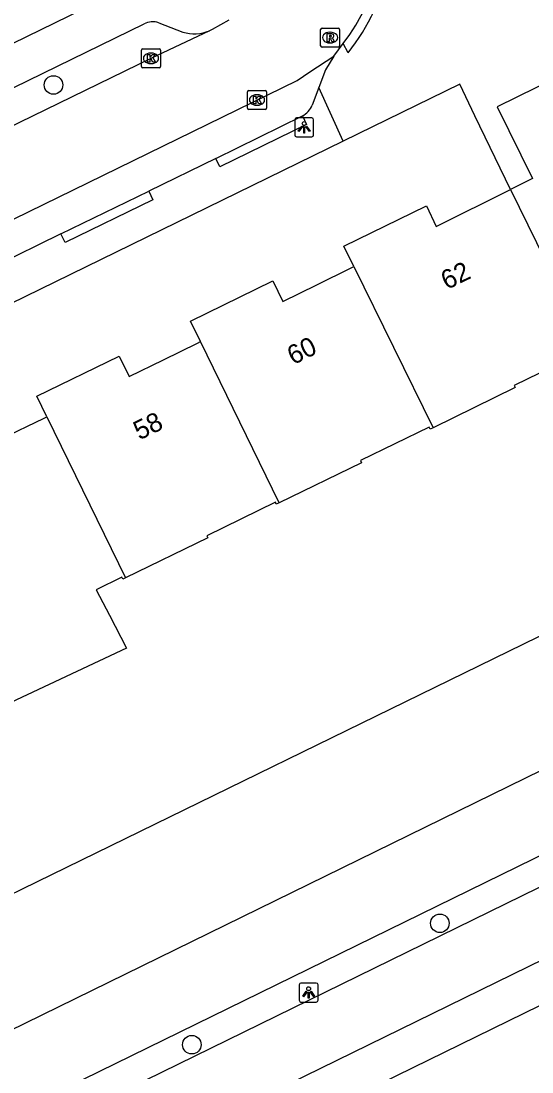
# Model space of a CAD drawing. Extents: x 160457 to 162082, y 388340 to 389736.
# Drawn here: x 160912.2 to 160939.1, y 388725.9 to 388781.3 of the extents above; entities that cross this region are included whole.
import ezdxf

# ---------------------------------------------------------------- set-up
doc = ezdxf.new("R2010")
doc.units = 0
for name, color, linetype in [('IMGEO_Boom', 7, 'Continuous'), ('IMGEO_Fietspad_gesloten', 7, 'Continuous'), ('IMGEO_Haag', 7, 'Continuous'), ('IMGEO_Kolk', 7, 'Continuous'), ('IMGEO_Lichtpunt', 7, 'Continuous'), ('IMGEO_Pand', 7, 'Continuous'), ('IMGEO_Pand_nummerreeks', 7, 'Continuous'), ('IMGEO_Rijbaan_lokaal_gesloten', 7, 'Continuous'), ('IMGEO_Rioolput', 7, 'Continuous'), ('IMGEO_Voetpad_open', 7, 'Continuous'), ('IMGEO_Waterloop', 7, 'Continuous')]:
    doc.layers.add(name, color=color, linetype=linetype)

msp = doc.modelspace()

# ---------------------------------------------------------------- linework, layer by layer
at = {"layer": 'IMGEO_Boom'}
for centre in [(160913.862, 388777.923), (160934.206, 388733.778), (160921.145, 388727.384)]:
    msp.add_circle(centre, 0.489, dxfattribs=at)
at = {"layer": 'IMGEO_Fietspad_gesloten'}
for points in [[(160825.396, 388678.948), (160825.311, 388679.157), (160830.802, 388682.457), (160968.696, 388750), (161000, 388765.333), (161001.6, 388766.116)], [(161006.396, 388764.552), (161000, 388761.421), (160976.671, 388750), (160886.716, 388705.962)]]:
    msp.add_lwpolyline(points, dxfattribs=at)
at = {"layer": 'IMGEO_Haag'}
msp.add_lwpolyline([(161000.979, 388767.447), (160965.347, 388750), (160778.313, 388658.421), (160776.807, 388656.846)], dxfattribs=at)
at = {"layer": 'IMGEO_Kolk'}
for p, q in [((160918.494, 388778.9), (160918.494, 388779.752)), ((160918.569, 388779.826), (160919.421, 388779.826)), ((160919.495, 388779.752), (160919.495, 388778.9)), ((160918.982, 388779.606), (160919.007, 388779.606)), ((160919.421, 388778.826), (160918.569, 388778.826)), ((160919.005, 388779.046), (160918.98, 388779.046)), ((160924.075, 388776.706), (160924.075, 388777.558)), ((160924.15, 388777.632), (160925.002, 388777.632)), ((160925.076, 388777.558), (160925.076, 388776.706)), ((160924.563, 388777.412), (160924.588, 388777.412)), ((160925.002, 388776.632), (160924.15, 388776.632)), ((160924.586, 388776.852), (160924.561, 388776.852))]:
    msp.add_line(p, q, dxfattribs=at)
for points in [[(160918.494, 388778.9), (160918.494, 388779.752)], [(160918.569, 388779.826), (160919.421, 388779.826)], [(160919.495, 388779.752), (160919.495, 388778.9)], [(160918.815, 388779.526), (160918.938, 388779.526), (160918.938, 388779.375), (160919.068, 388779.526), (160919.232, 388779.526), (160919.086, 388779.375), (160919.239, 388779.126), (160919.087, 388779.126), (160919.002, 388779.29), (160918.938, 388779.223), (160918.938, 388779.126), (160918.815, 388779.126), (160918.815, 388779.526)], [(160919.421, 388778.826), (160918.569, 388778.826)], [(160924.075, 388776.706), (160924.075, 388777.558)], [(160924.15, 388777.632), (160925.002, 388777.632)], [(160925.076, 388777.558), (160925.076, 388776.706)], [(160924.396, 388777.332), (160924.519, 388777.332), (160924.519, 388777.181), (160924.649, 388777.332), (160924.813, 388777.332), (160924.667, 388777.181), (160924.82, 388776.932), (160924.668, 388776.932), (160924.583, 388777.096), (160924.519, 388777.029), (160924.519, 388776.932), (160924.396, 388776.932), (160924.396, 388777.332)], [(160925.002, 388776.632), (160924.15, 388776.632)]]:
    msp.add_lwpolyline(points, dxfattribs=at)
for centre, start, end in [((160918.571, 388779.75), 91.552, 178.448), ((160918.571, 388779.75), 91.552, 178.448), ((160919.419, 388779.75), 1.552, 88.448), ((160919.419, 388779.75), 1.552, 88.448), ((160918.571, 388778.902), 181.552, 268.448), ((160918.571, 388778.902), 181.552, 268.448), ((160919.419, 388778.902), 271.552, 358.448), ((160919.419, 388778.902), 271.552, 358.448), ((160924.152, 388777.556), 91.552, 178.448), ((160924.152, 388777.556), 91.552, 178.448), ((160925, 388777.556), 1.552, 88.448), ((160925, 388777.556), 1.552, 88.448), ((160924.152, 388776.708), 181.552, 268.448), ((160924.152, 388776.708), 181.552, 268.448), ((160925, 388776.708), 271.552, 358.448), ((160925, 388776.708), 271.552, 358.448)]:
    msp.add_arc(centre, 0.0765, start, end, dxfattribs=at)
for centre, major_axis, ratio, start_param, end_param in [((160918.981, 388779.326), (-0.387, 0.002), 0.722429, 4.712389, 7.853982), ((160919.006, 388779.326), (-0.39, 0.002), 0.717154, 1.570796, 4.712389), ((160924.562, 388777.132), (-0.387, 0.002), 0.722429, 4.712389, 7.853982), ((160924.587, 388777.132), (-0.39, 0.002), 0.717154, 1.570796, 4.712389)]:
    msp.add_ellipse(centre, major_axis=major_axis, ratio=ratio, start_param=start_param, end_param=end_param, dxfattribs=at)
at = {"layer": 'IMGEO_Lichtpunt'}
for p, q in [((160926.562, 388776.094), (160926.562, 388775.287)), ((160926.562, 388776.094), (160926.562, 388775.287)), ((160927.464, 388776.189), (160926.656, 388776.189)), ((160927.464, 388776.189), (160926.656, 388776.189)), ((160927.558, 388775.287), (160927.558, 388776.094)), ((160927.558, 388775.287), (160927.558, 388776.094)), ((160926.656, 388775.193), (160927.464, 388775.193)), ((160926.656, 388775.193), (160927.464, 388775.193)), ((160926.797, 388730.534), (160926.797, 388729.727)), ((160926.797, 388730.534), (160926.797, 388729.727)), ((160927.699, 388730.629), (160926.891, 388730.629)), ((160927.699, 388730.629), (160926.891, 388730.629)), ((160927.793, 388729.727), (160927.793, 388730.534)), ((160927.793, 388729.727), (160927.793, 388730.534)), ((160926.891, 388729.633), (160927.699, 388729.633)), ((160926.891, 388729.633), (160927.699, 388729.633))]:
    msp.add_line(p, q, dxfattribs=at)
for points in [[(160926.936, 388775.758), (160926.975, 388775.73), (160926.787, 388775.468), (160926.749, 388775.495), (160926.936, 388775.758)], [(160927.038, 388775.71), (160927.085, 388775.71), (160927.085, 388775.388), (160927.038, 388775.388), (160927.038, 388775.71)], [(160927.148, 388775.73), (160927.186, 388775.757), (160927.373, 388775.495), (160927.334, 388775.467), (160927.148, 388775.73)], [(160927.171, 388730.198), (160927.21, 388730.17), (160927.022, 388729.908), (160926.984, 388729.935), (160927.171, 388730.198)], [(160927.273, 388730.15), (160927.32, 388730.15), (160927.32, 388729.828), (160927.273, 388729.828), (160927.273, 388730.15)], [(160927.383, 388730.17), (160927.421, 388730.197), (160927.608, 388729.935), (160927.569, 388729.907), (160927.383, 388730.17)]]:
    msp.add_lwpolyline(points, dxfattribs=at)
for centre in [(160927.061, 388775.892), (160927.296, 388730.332)]:
    msp.add_circle(centre, 0.0994, dxfattribs=at)
for centre, start, end in [((160926.656, 388776.094), 90, 180), ((160926.656, 388776.094), 90, 180), ((160927.464, 388776.094), 0, 90), ((160927.464, 388776.094), 0, 90), ((160926.656, 388775.287), 180, 270), ((160926.656, 388775.287), 180, 270), ((160927.464, 388775.287), 270, 0), ((160927.464, 388775.287), 270, 360), ((160926.891, 388730.534), 90, 180), ((160926.891, 388730.534), 90, 180), ((160927.699, 388730.534), 0, 90), ((160927.699, 388730.534), 0, 90), ((160926.891, 388729.727), 180, 270), ((160926.891, 388729.727), 180, 270), ((160927.699, 388729.727), 270, 0), ((160927.699, 388729.727), 270, 360)]:
    msp.add_arc(centre, 0.0946, start, end, dxfattribs=at)
at = {"layer": 'IMGEO_Pand'}
for points in [[(160929.681, 388768.355), (160929.152, 388769.432), (160933.494, 388771.552), (160934.015, 388770.47), (160937.925, 388772.412)], [(160937.925, 388772.412), (160942.041, 388764.012), (160938.116, 388762.094), (160938.169, 388761.986), (160933.848, 388759.874)], [(160921.596, 388764.407), (160921.07, 388765.485), (160925.406, 388767.601), (160925.932, 388766.523), (160927.736, 388767.405), (160929.539, 388768.286), (160929.681, 388768.355)], [(160929.681, 388768.355), (160933.848, 388759.874)], [(160913.506, 388760.452), (160912.979, 388761.53), (160917.319, 388763.649), (160917.846, 388762.57), (160919.648, 388763.453), (160921.449, 388764.335), (160921.596, 388764.407)], [(160925.745, 388755.914), (160921.596, 388764.407)], [(160905.432, 388756.511), (160904.905, 388757.589), (160909.244, 388759.7), (160909.769, 388758.621), (160911.113, 388759.28), (160913.365, 388760.383), (160913.506, 388760.452)], [(160913.506, 388760.452), (160917.66, 388751.963)], [(160933.848, 388759.874), (160933.696, 388759.8), (160933.644, 388759.908), (160930.024, 388758.139), (160930.077, 388758.031), (160925.745, 388755.914)], [(160925.745, 388755.914), (160925.595, 388755.841), (160925.543, 388755.949), (160921.932, 388754.184), (160921.985, 388754.076), (160917.66, 388751.963)], [(160917.66, 388751.963), (160917.512, 388751.891), (160917.46, 388751.998), (160916.111, 388751.339), (160916.803, 388750), (160917.703, 388748.259), (160910.996, 388745.13), (160909.532, 388748.124)]]:
    msp.add_lwpolyline(points, dxfattribs=at)
at = {"layer": 'IMGEO_Rijbaan_lokaal_gesloten'}
for points in [[(160922.077, 388780.78), (160918.996, 388779.324), (160899.56, 388769.847), (160880.511, 388760.545), (160877.968, 388759.28)], [(160923.089, 388781.332), (160922.221, 388780.848), (160922.077, 388780.78)], [(160928.626, 388779.448), (160929.119, 388780.101)], [(160879.999, 388755.357), (160881.617, 388756.126), (160901.535, 388765.865), (160926.684, 388778.165), (160927.363, 388778.614), (160928.626, 388779.448)]]:
    msp.add_lwpolyline(points, dxfattribs=at)
msp.add_arc((160919.69, 388787.169), 11.784, 323.1444, 8.1827, dxfattribs=at)
at = {"layer": 'IMGEO_Rioolput'}
for p, q in [((160927.925, 388779.991), (160927.925, 388780.843)), ((160928, 388780.917), (160928.852, 388780.917)), ((160928.926, 388780.843), (160928.926, 388779.991)), ((160928.413, 388780.697), (160928.438, 388780.697)), ((160928.852, 388779.917), (160928, 388779.917)), ((160928.436, 388780.137), (160928.411, 388780.137))]:
    msp.add_line(p, q, dxfattribs=at)
for points in [[(160927.925, 388779.991), (160927.925, 388780.843)], [(160928, 388780.917), (160928.852, 388780.917)], [(160928.926, 388780.843), (160928.926, 388779.991)], [(160928.514, 388780.615), (160928.262, 388780.617), (160928.262, 388780.217)], [(160928.262, 388780.217), (160928.386, 388780.217), (160928.386, 388780.379), (160928.397, 388780.379)], [(160928.44, 388780.536), (160928.386, 388780.536), (160928.386, 388780.455)], [(160928.386, 388780.455), (160928.438, 388780.455)], [(160928.444, 388780.35), (160928.515, 388780.217), (160928.655, 388780.217), (160928.59, 388780.343)], [(160928.852, 388779.917), (160928, 388779.917)]]:
    msp.add_lwpolyline(points, dxfattribs=at)
for centre, radius, start, end in [((160928.002, 388780.841), 0.0765, 91.552, 178.448), ((160928.002, 388780.841), 0.0765, 91.552, 178.448), ((160928.85, 388780.841), 0.0765, 1.552, 88.448), ((160928.85, 388780.841), 0.0765, 1.552, 88.448), ((160928.396, 388780.326), 0.0533, 26.0293, 88.6989), ((160928.422, 388780.644), 0.19, 274.7715, 282.9687), ((160928.446, 388780.44), 0.0964, 77.0061, 93.1865), ((160928.46, 388780.497), 0.0378, 276.6634, 79.6772), ((160928.513, 388780.505), 0.109, 350.3612, 89.416), ((160928.511, 388780.505), 0.112, 277.5842, 350.9817), ((160928.495, 388780.29), 0.108, 29.5134, 73.7905), ((160928.002, 388779.993), 0.0765, 181.552, 268.448), ((160928.002, 388779.993), 0.0765, 181.552, 268.448), ((160928.85, 388779.993), 0.0765, 271.552, 358.448), ((160928.85, 388779.993), 0.0765, 271.552, 358.448)]:
    msp.add_arc(centre, radius, start, end, dxfattribs=at)
for centre, major_axis, ratio, start_param, end_param in [((160928.412, 388780.417), (-0.387, 0.002), 0.722429, 4.712389, 7.853982), ((160928.437, 388780.417), (-0.39, 0.002), 0.717154, 1.570796, 4.712389)]:
    msp.add_ellipse(centre, major_axis=major_axis, ratio=ratio, start_param=start_param, end_param=end_param, dxfattribs=at)
at = {"layer": 'IMGEO_Voetpad_open'}
for points in [[(160962.46, 388788.776), (160962.186, 388789.06), (160937.225, 388776.774), (160939.088, 388772.99), (160937.925, 388772.412)], [(160875.947, 388762.656), (160922.127, 388785.223)], [(160879.737, 388762.15), (160918.637, 388781.134)], [(160919.401, 388781.198), (160920.673, 388780.708)], [(160929.375, 388779.613), (160929.119, 388780.101)], [(160928.626, 388779.448), (160928.178, 388778.717), (160927.831, 388777.792)], [(160927.831, 388777.792), (160927.483, 388776.866)], [(160929.117, 388774.962), (160927.831, 388777.792)], [(160937.925, 388772.412), (160936.05, 388776.299), (160935.249, 388777.96), (160929.117, 388774.962)], [(160926.965, 388776.289), (160927.184, 388775.84), (160922.622, 388773.61), (160922.403, 388774.059)], [(160922.403, 388774.059), (160926.965, 388776.289)], [(160929.117, 388774.962), (160878.066, 388750), (160811.085, 388717.249)], [(160922.403, 388774.059), (160918.883, 388772.324)], [(160918.883, 388772.324), (160919.1, 388771.874), (160914.472, 388769.636), (160914.255, 388770.086)], [(160914.255, 388770.086), (160918.883, 388772.324)], [(160914.255, 388770.086), (160910.736, 388768.366)], [(160888.295, 388704.396), (160957.1, 388738.085)]]:
    msp.add_lwpolyline(points, dxfattribs=at)
for centre, radius, start, end in [((160919.691, 388787.168), 12.282, 322.0396, 10.5978), ((160919.093, 388780.282), 0.966, 71.4105, 118.1665), ((160921.277, 388782.653), 2.037, 252.7461, 293.1252), ((160926.48, 388777.245), 1.072, 296.8767, 339.2917)]:
    msp.add_arc(centre, radius, start, end, dxfattribs=at)
at = {"layer": 'IMGEO_Waterloop'}
for points in [[(161004.045, 388773.679), (161000, 388771.638), (160986.989, 388765.073), (160956.23, 388750), (160783.435, 388665.323), (160769.08, 388658.493)], [(160766.298, 388664.267), (160941.708, 388750), (160948.921, 388753.525)]]:
    msp.add_lwpolyline(points, dxfattribs=at)

# ---------------------------------------------------------------- texts
at = {"layer": 'IMGEO_Pand_nummerreeks'}
for s, p in [('62', (160934.572, 388767.121)), ('60', (160926.48, 388763.162)), ('58', (160918.382, 388759.2))]:
    msp.add_text(s, height=1, rotation=26.0696, dxfattribs=at).set_placement(p)

doc.saveas('drawing.dxf')
